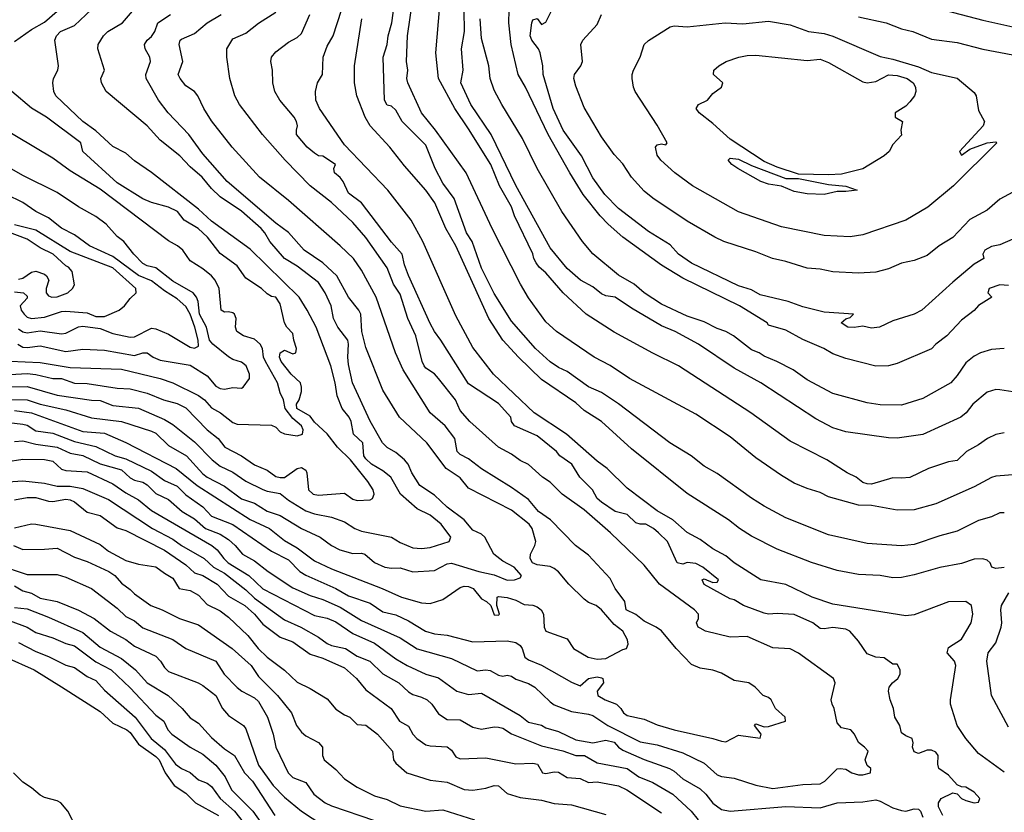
# Model space of a CAD drawing. Header units: metres. Extents: x -46681 to -43747, y -240911 to -237677.
# Tile 564 of 656: x -46072 to -45957, y -239285 to -239192. Entities that reach past the tile are written whole.
import ezdxf

# ---------------------------------------------------------------- set-up
doc = ezdxf.new("R2010")
doc.units = ezdxf.units.M
doc.layers.add('CONTOUR_INDEX', color=1, linetype='Continuous')
doc.layers.add('CONTOUR_INTER', color=3, linetype='Continuous')

msp = doc.modelspace()

# ---------------------------------------------------------------- linework, layer by layer
at = {"layer": 'CONTOUR_INDEX'}
for points, elevation in [([(-45955.6, -239245.21), (-45958.1, -239245.41), (-45958.6, -239245.56), (-45960.6, -239246.65), (-45965.1, -239248.64), (-45967.6, -239249.35), (-45969.6, -239249.38), (-45972.6, -239248.84), (-45974.1, -239248.81), (-45977.6, -239247.83), (-45978.6, -239247.33), (-45980.1, -239246.86), (-45981.6, -239246.21), (-45983.1, -239245.34), (-45986.1, -239243.26), (-45989.1, -239240.84), (-45993.1, -239238.17), (-46000.82, -239234.02), (-46003.1, -239232.49), (-46004.95, -239231.52), (-46009.34, -239228.52), (-46010.6, -239227.39), (-46012.6, -239224.59), (-46013.54, -239223.02), (-46016.86, -239216.52), (-46019.89, -239210.02), (-46023.48, -239205.02), (-46025.08, -239203.02), (-46026.68, -239199.52), (-46026.79, -239199.02), (-46026.71, -239198.02), (-46026.86, -239197.02), (-46026.73, -239194.02), (-46026.16, -239190.02)], 115), ([(-45956.1, -239217.77), (-45957.6, -239218.41), (-45958.6, -239218.6), (-45959.37, -239219.02), (-45959.61, -239219.52), (-45959.5, -239220.02), (-45960.6, -239220.68), (-45963.1, -239222.76), (-45966.71, -239226.02), (-45967.6, -239226.52), (-45970.1, -239227.28), (-45971.66, -239228.02), (-45972.6, -239228.14), (-45973.6, -239227.91), (-45974.6, -239228.06), (-45975.34, -239228.02), (-45976.15, -239227.52), (-45975.6, -239227.04), (-45975.1, -239226.89), (-45974.69, -239226.52), (-45978.1, -239226.28), (-45980.6, -239225.65), (-45982.33, -239225.02), (-45985.6, -239224.25), (-45986.6, -239223.68), (-45988.1, -239223.19), (-45993.6, -239220.54), (-45995.13, -239219.52), (-45996.1, -239218.42), (-45998.6, -239216.84), (-46002.1, -239214.17), (-46003.69, -239212.52), (-46005.1, -239210.58), (-46006.41, -239208.02), (-46008.55, -239205.02), (-46009.73, -239202.52), (-46010.92, -239198.52), (-46010.93, -239197.52), (-46011.24, -239196.02), (-46011.43, -239195.52), (-46012.23, -239194.52), (-46012.43, -239194.02), (-46012.23, -239192.52), (-46012.1, -239192.17), (-46011.6, -239191.99), (-46011.1, -239192.68), (-46010.6, -239192.44), (-46009.37, -239190.02)], 120), ([(-45966.6, -239190.38), (-45959.6, -239192.21), (-45956.1, -239192.98), (-45955.1, -239193.08), (-45950.1, -239192.9), (-45946.1, -239191.96)], 120), ([(-46072.6, -239194.7), (-46070.6, -239193.27), (-46069.1, -239192.41), (-46067.6, -239191.16)], 105), ([(-46072.6, -239241.37), (-46071.6, -239241.27), (-46070.1, -239241.68), (-46067.6, -239242.01), (-46066.1, -239242.74), (-46064.6, -239242.99), (-46062.6, -239243.98), (-46060.1, -239244.69), (-46059.1, -239245.62), (-46058.6, -239245.88), (-46057.6, -239246.13), (-46057.1, -239246.43), (-46056.1, -239247.43), (-46054.6, -239248.12), (-46053.04, -239249.52), (-46051.6, -239250.38), (-46050.29, -239251.52), (-46048.6, -239252.19), (-46047.6, -239252.82), (-46046.82, -239253.52), (-46046, -239254.52), (-46044.6, -239255.29), (-46043, -239256.52), (-46040.1, -239258.45), (-46038.1, -239259.34), (-46036.6, -239259.79), (-46034.6, -239260.7), (-46032.1, -239262.27), (-46027.6, -239264.29), (-46025.6, -239265.58), (-46021.6, -239266.68), (-46018.6, -239268.14), (-46017.6, -239268.03), (-46017.1, -239268.11), (-46016.1, -239268.62), (-46015.6, -239268.74), (-46015.1, -239268.63), (-46014.6, -239268.77), (-46014.1, -239269.11), (-46012.6, -239269.59), (-46011.89, -239270.02), (-46010.1, -239271.76), (-46009.6, -239272.09), (-46007.6, -239272.89), (-46005.6, -239273.18), (-46005.1, -239273.36), (-46003.35, -239274.52), (-45999.6, -239276.41), (-45997.6, -239276.78), (-45994.6, -239277.69), (-45992.1, -239278.91), (-45990.6, -239280.27), (-45990.1, -239280.46), (-45988.6, -239280.66), (-45986.1, -239281.46), (-45984.1, -239281.86), (-45980.6, -239281.4), (-45978.6, -239281.32), (-45978.05, -239281.02), (-45976.6, -239279.58), (-45976.23, -239279.52), (-45975.6, -239279.62), (-45974.89, -239280.02), (-45974.1, -239280.25), (-45973.6, -239280.28), (-45972.72, -239280.02), (-45972.67, -239279.52), (-45973.1, -239279.16), (-45973.35, -239278.52), (-45972.98, -239277.52), (-45973.39, -239277.02), (-45974.1, -239276.51), (-45974.57, -239275.52), (-45975, -239275.02), (-45976.1, -239274.77), (-45976.6, -239274.21), (-45976.93, -239272.52), (-45977.2, -239272.02), (-45977.29, -239271.52), (-45976.85, -239269.52), (-45977.02, -239269.02), (-45981.1, -239266.08), (-45982.1, -239265.58), (-45984.1, -239265.46), (-45987.1, -239264.14), (-45989.1, -239264.19), (-45991.95, -239263.52), (-45992.6, -239263.17), (-45992.8, -239263.02), (-45993, -239262.52), (-45992.77, -239262.02), (-45992.76, -239261.52), (-45993.25, -239261.02), (-45997.31, -239258.02), (-45999.1, -239255.78), (-46003.05, -239252.02), (-46006.1, -239249.36), (-46008.7, -239247.52), (-46010.1, -239246.12), (-46010.96, -239245.52), (-46012.6, -239244.05), (-46013.6, -239243.58), (-46014.6, -239242.83), (-46016.11, -239242.02), (-46019.45, -239239.02), (-46020.6, -239237.75), (-46021.12, -239236.52), (-46023.1, -239234), (-46023.6, -239233.46), (-46024.6, -239232.82), (-46024.78, -239232.52), (-46025.01, -239232.02), (-46025.74, -239229.02), (-46026.68, -239227.02), (-46027.6, -239224.17), (-46028.35, -239223.02), (-46029.1, -239221.11), (-46031.6, -239217.56), (-46033.1, -239215.79), (-46035.6, -239213.47), (-46038.1, -239211.51), (-46041, -239208.52), (-46043.64, -239205.52), (-46046.35, -239202.02), (-46046.87, -239201.02), (-46047.48, -239199.02), (-46047.83, -239196.52), (-46047.82, -239195.52), (-46047.1, -239194.38), (-46045.6, -239193.72), (-46044.1, -239192.53), (-46042.1, -239191.26)], 110), ([(-46073.1, -239233.53), (-46071.1, -239233.43), (-46070.1, -239233.54), (-46068.1, -239234.03), (-46067.1, -239234.02), (-46065.6, -239234.54), (-46064.1, -239234.61), (-46060.6, -239235.15), (-46059.1, -239235.21), (-46057.1, -239235.74), (-46055.2, -239236.52), (-46053.6, -239236.93), (-46052.6, -239237.44), (-46050.1, -239240.01), (-46048.81, -239241.02), (-46048.03, -239242.02), (-46046.1, -239243.05), (-46044.6, -239244.07), (-46043.1, -239244.72), (-46042.1, -239245.45), (-46041.6, -239245.58), (-46041.1, -239245.55), (-46039.6, -239244.52), (-46039.1, -239244.39), (-46038.6, -239244.73), (-46038.48, -239245.02), (-46038.3, -239247.02), (-46037.73, -239247.52), (-46037.1, -239247.61), (-46034.1, -239247.41), (-46033.1, -239248.08), (-46032.6, -239248.25), (-46031.1, -239248.16), (-46030.81, -239248.02), (-46030.63, -239247.52), (-46030.73, -239247.02), (-46031.34, -239246.02), (-46033.39, -239243.52), (-46034.88, -239242.02), (-46036.1, -239240.47), (-46037.6, -239239.1), (-46038.1, -239238.41), (-46039.65, -239237.52), (-46039.67, -239237.02), (-46039.39, -239236.52), (-46039.11, -239235.52), (-46039.08, -239235.02), (-46039.23, -239234.52), (-46040.31, -239233.52), (-46041.46, -239232.02), (-46041.65, -239231.52), (-46041.59, -239231.02), (-46041.1, -239230.69), (-46040.1, -239231.13), (-46039.77, -239231.02), (-46039.68, -239230.52), (-46040, -239229.52), (-46040.1, -239228.76), (-46040.8, -239228.02), (-46041.09, -239227.52), (-46041.6, -239225.28), (-46042.1, -239224.54), (-46042.6, -239224.44), (-46043.1, -239224.12), (-46043.77, -239223.52), (-46045.6, -239222.29), (-46046.6, -239220.88), (-46048.6, -239219.42), (-46050.07, -239217.52), (-46051.15, -239216.52), (-46052.8, -239215.52), (-46053.58, -239214.52), (-46054.6, -239214.03), (-46056.6, -239213.46), (-46057.6, -239213.04), (-46060.6, -239211.17), (-46064.61, -239207.52), (-46064.83, -239206.52), (-46068.84, -239203.52), (-46070.6, -239202.48), (-46072.9, -239200.52)], 105), ([(-46072.1, -239222.42), (-46071.6, -239222.32), (-46070.6, -239221.59), (-46070.1, -239221.49), (-46069.1, -239221.83), (-46068.84, -239222.02), (-46068.58, -239222.52), (-46068.91, -239223.52), (-46068.91, -239224.02), (-46068.6, -239224.38), (-46068.22, -239224.52), (-46067.6, -239224.5), (-46066.38, -239224.02), (-46065.83, -239223.52), (-46065.6, -239223.08), (-46065.86, -239221.52), (-46066.27, -239221.02), (-46066.6, -239220.86), (-46068.08, -239219.52), (-46069.6, -239218.75), (-46071.1, -239217.74), (-46076.6, -239215.69)], 100), ([(-46072.71, -239253.52), (-46071.6, -239253.97), (-46069.1, -239253.95), (-46067.6, -239253.82), (-46065.6, -239254.86), (-46064.1, -239255.38), (-46061.56, -239256.52), (-46060.88, -239257.02), (-46060.1, -239257.88), (-46059.1, -239258.62), (-46058.6, -239259.16), (-46056.68, -239260.52), (-46055.36, -239261.02), (-46053.35, -239262.02), (-46051.1, -239262.75), (-46047.2, -239265.52), (-46044.98, -239267.52), (-46044.1, -239268.79), (-46041.88, -239271.02), (-46040.27, -239273.02), (-46039.69, -239274.52), (-46039.1, -239275.3), (-46038.6, -239275.72), (-46037.1, -239276.51), (-46036.64, -239277.02), (-46036.64, -239278.02), (-46036.44, -239278.52), (-46035.1, -239279.65), (-46034.1, -239280.73), (-46032.6, -239281.71), (-46030.6, -239282.7), (-46029.1, -239283.14), (-46027.6, -239283.89), (-46024.6, -239284.51), (-46022.6, -239284.37), (-46018.93, -239285.52)], 115), ([(-46072.1, -239264.81), (-46070.1, -239265.89), (-46068.6, -239266.46), (-46066.6, -239267.45), (-46065.6, -239267.75), (-46064.1, -239268.79), (-46063.1, -239269.25), (-46062.1, -239270.37), (-46058.5, -239273.52), (-46056.65, -239276.02), (-46055.1, -239277.32), (-46053.8, -239279.02), (-46053.1, -239279.51), (-46052.1, -239279.98), (-46051.1, -239280.85), (-46050.1, -239281.23), (-46049.6, -239281.62), (-46048.57, -239283.02), (-46046.91, -239284.52), (-46045.33, -239286.52)], 120)]:
    msp.add_lwpolyline(points, dxfattribs=dict(at, elevation=elevation))
at = {"layer": 'CONTOUR_INTER'}
for points, elevation in [([(-46075.1, -239236.41), (-46071.1, -239236.5), (-46069.6, -239237.01), (-46066.6, -239237.67), (-46063.6, -239238.59), (-46060.1, -239239.03), (-46056.6, -239240.17), (-46056.1, -239240.39), (-46054.6, -239241.85), (-46052.5, -239243.02), (-46050.6, -239245.13), (-46050.1, -239245.52), (-46048.1, -239246.57), (-46046.1, -239248.05), (-46044.6, -239248.55), (-46043.1, -239249.48), (-46041.6, -239250.01), (-46039.1, -239251.52), (-46036.91, -239252.52), (-46035.6, -239253.49), (-46034.61, -239254.02), (-46033.1, -239254.44), (-46032.1, -239254.38), (-46031.72, -239254.52), (-46030.6, -239255.49), (-46029.36, -239256.02), (-46028.6, -239256.15), (-46027.6, -239256.12), (-46026.1, -239256.56), (-46023.6, -239256.43), (-46022.1, -239255.63), (-46021.6, -239255.56), (-46018.41, -239256.52), (-46016.6, -239256.92), (-46015.1, -239257.56), (-46014.25, -239257.52), (-46013.6, -239257.26), (-46013.44, -239257.02), (-46014.3, -239256.02), (-46015.6, -239255.33), (-46016.64, -239254.52), (-46017.7, -239252.52), (-46018.1, -239252.18), (-46019.1, -239251.73), (-46020.1, -239250.49), (-46022.1, -239249.02), (-46023.6, -239247.64), (-46025.29, -239246.52), (-46026.22, -239245.02), (-46026.65, -239244.02), (-46027.08, -239243.52), (-46028.1, -239242.65), (-46029.1, -239242.08), (-46029.65, -239241.52), (-46031.1, -239239), (-46033.15, -239234.52), (-46033.6, -239232.38), (-46033.69, -239231.52), (-46033.6, -239230.02), (-46033.71, -239229.52), (-46034.86, -239228.02), (-46035.38, -239227.02), (-46035.65, -239225.52), (-46036.32, -239224.02), (-46037.1, -239222.81), (-46039.6, -239220.9), (-46041.1, -239220.02), (-46042.79, -239218.02), (-46043.37, -239217.02), (-46043.8, -239216.52), (-46046.1, -239214.49), (-46048.6, -239212.83), (-46049.6, -239211.85), (-46050.69, -239210.52), (-46052.1, -239209.31), (-46053.28, -239208.02), (-46055.6, -239206.18), (-46057.09, -239204.52), (-46061.9, -239200.52), (-46062.43, -239199.52), (-46062.52, -239199.02), (-46062.07, -239198.02), (-46062.86, -239195.52), (-46062.81, -239195.02), (-46062.2, -239194.02), (-46061.69, -239193.52), (-46060, -239192.52), (-46058.6, -239190.88)], 107), ([(-46075.1, -239235.02), (-46071.1, -239234.95), (-46067.6, -239235.97), (-46063.6, -239236.54), (-46062.6, -239236.58), (-46061.1, -239237.15), (-46058.1, -239237.48), (-46055.1, -239238.79), (-46054.1, -239239.38), (-46051.6, -239241.41), (-46049.53, -239243.52), (-46048.6, -239244.25), (-46047.1, -239244.94), (-46045.6, -239245.99), (-46043.6, -239246.95), (-46043.1, -239247.16), (-46041.6, -239247.42), (-46040.6, -239248.2), (-46038.6, -239249.47), (-46037.6, -239249.8), (-46035.6, -239250.18), (-46034.1, -239250.73), (-46032.88, -239251.52), (-46032.1, -239251.83), (-46028.6, -239252.53), (-46027.6, -239253.17), (-46026.1, -239253.76), (-46025.1, -239253.86), (-46024.1, -239253.74), (-46021.86, -239253.02), (-46021.69, -239252.52), (-46022.8, -239251.02), (-46024.1, -239249.98), (-46025.6, -239249.22), (-46027.54, -239247.52), (-46028.67, -239245.52), (-46029.6, -239244.8), (-46030.94, -239244.02), (-46031.6, -239243.38), (-46031.81, -239243.02), (-46031.96, -239241.52), (-46033.05, -239240.52), (-46033.31, -239239.02), (-46033.55, -239238.52), (-46034.34, -239237.52), (-46034.94, -239236.02), (-46035.16, -239234.52), (-46035.68, -239232.52), (-46037.4, -239228.02), (-46038.43, -239226.02), (-46039.38, -239224.52), (-46045.1, -239218.93), (-46049.6, -239215.64), (-46051.1, -239214.25), (-46056.6, -239209.96), (-46058.6, -239208.61), (-46059.6, -239207.71), (-46061.1, -239206.92), (-46063.1, -239205.09), (-46064.6, -239204), (-46067.75, -239201.02), (-46068.01, -239200.52), (-46068.1, -239199.52), (-46068.04, -239199.02), (-46067.53, -239198.02), (-46067.46, -239197.52), (-46067.88, -239194.52), (-46067.69, -239194.02), (-46067.22, -239193.52), (-46065.6, -239192.81), (-46063.6, -239190.93)], 106), ([(-46074.6, -239239.01), (-46071.6, -239239.33), (-46071.1, -239239.47), (-46070.1, -239240.11), (-46068.1, -239240.41), (-46065.6, -239241.36), (-46063.1, -239241.96), (-46060.83, -239243.02), (-46059.6, -239243.39), (-46056.6, -239244.82), (-46055.1, -239245.9), (-46053.6, -239246.57), (-46052.6, -239247.6), (-46050.6, -239248.99), (-46049.6, -239250.07), (-46047.1, -239251.04), (-46042.6, -239254.16), (-46040.6, -239255.17), (-46039.28, -239256.52), (-46038.6, -239256.97), (-46035.1, -239258.54), (-46033.6, -239259.38), (-46031.1, -239260.22), (-46029.6, -239261.23), (-46028.1, -239261.6), (-46026.6, -239262.3), (-46024.63, -239263.52), (-46023.6, -239263.81), (-46022.1, -239263.97), (-46019.1, -239264.75), (-46015.1, -239264.64), (-46014.1, -239264.83), (-46013.6, -239265.17), (-46013.36, -239265.52), (-46013.05, -239266.52), (-46012.6, -239266.86), (-46011.1, -239267.47), (-46007.6, -239269.47), (-46006.6, -239269.87), (-46005.6, -239269.02), (-46004.6, -239268.82), (-46004.1, -239268.93), (-46003.95, -239269.02), (-46003.86, -239269.52), (-46004.59, -239270.52), (-46004.51, -239271.02), (-46003.65, -239271.52), (-46002.36, -239272.02), (-46001.84, -239272.52), (-46001.53, -239273.02), (-46001.1, -239273.36), (-45999.1, -239273.76), (-45997.6, -239274.45), (-45995.6, -239275.03), (-45991.1, -239276.01), (-45990.1, -239276.33), (-45989.6, -239276.41), (-45988.1, -239275.62), (-45985.6, -239275.99), (-45985.48, -239275.52), (-45986.23, -239274.52), (-45986.1, -239274.31), (-45985.1, -239274.65), (-45984.6, -239274.62), (-45982.61, -239274.02), (-45982.68, -239273.52), (-45983.79, -239272.52), (-45984.3, -239271.52), (-45984.6, -239271.23), (-45985.22, -239271.02), (-45986.16, -239270.02), (-45986.92, -239269.52), (-45988.6, -239269.25), (-45990.1, -239268.39), (-45991.1, -239268.06), (-45992.6, -239267.81), (-45993.6, -239267.41), (-45995.39, -239265.52), (-45997.1, -239263.47), (-45997.7, -239263.02), (-45999.1, -239262.35), (-46000.1, -239261.54), (-46001.22, -239261.02), (-46001.36, -239260.02), (-46002.49, -239258.52), (-46003.1, -239257.35), (-46005.6, -239254.62), (-46007.13, -239253.52), (-46010.06, -239250.52), (-46011.43, -239249.52), (-46012.6, -239248.12), (-46014.6, -239246.72), (-46018.1, -239244.54), (-46019.6, -239243.39), (-46020.6, -239242.88), (-46020.93, -239242.52), (-46021.21, -239241.02), (-46022.33, -239239.52), (-46024.08, -239238.02), (-46027.25, -239233.02), (-46028.13, -239231.02), (-46030.38, -239224.52), (-46032.1, -239221.37), (-46033.05, -239220.02), (-46034.6, -239218.54), (-46040.6, -239213.24), (-46044, -239210.52), (-46047.2, -239207.02), (-46049.6, -239203.94), (-46050.51, -239202.52), (-46051.2, -239201.02), (-46051.6, -239200.53), (-46052.6, -239199.84), (-46053.25, -239199.02), (-46053.49, -239198.52), (-46052.94, -239197.02), (-46053.38, -239195.02), (-46053.25, -239194.52), (-46053.1, -239194.4), (-46051.6, -239193.73), (-46050.09, -239192.52), (-46048.46, -239191.52)], 109), ([(-46072.6, -239237.76), (-46070.6, -239238.01), (-46064.6, -239240.19), (-46062.1, -239240.38), (-46059.6, -239241.49), (-46053.74, -239244.52), (-46051.27, -239246.52), (-46045.1, -239250.45), (-46042.85, -239251.52), (-46041.1, -239252.92), (-46039.6, -239253.77), (-46037.6, -239255.28), (-46035.6, -239256.21), (-46029.68, -239258.52), (-46027.43, -239259.52), (-46025.1, -239260.19), (-46024.1, -239260.29), (-46022.6, -239259.8), (-46020.6, -239258.42), (-46020.1, -239258.26), (-46019.6, -239258.27), (-46019.06, -239258.52), (-46018.1, -239259.71), (-46017.51, -239260.02), (-46016.99, -239260.52), (-46016.6, -239261.59), (-46016.1, -239261.63), (-46016, -239261.52), (-46016.32, -239260.52), (-46016.26, -239259.52), (-46016.1, -239259.45), (-46015.1, -239259.58), (-46014.1, -239259.88), (-46013.1, -239260.37), (-46012.1, -239260.46), (-46011.6, -239260.67), (-46011.13, -239261.02), (-46010.86, -239261.52), (-46010.78, -239263.02), (-46010.6, -239263.52), (-46008.1, -239264.41), (-46007.38, -239265.52), (-46005.65, -239266.52), (-46004.6, -239266.78), (-46003.6, -239266.7), (-46001.6, -239265.64), (-46001.16, -239265.52), (-46000.97, -239265.02), (-46001.06, -239264.52), (-46001.61, -239263.52), (-46002.6, -239262.74), (-46004.11, -239261.02), (-46004.72, -239260.52), (-46005.6, -239260.15), (-46006.1, -239259.75), (-46007.89, -239258.02), (-46009.1, -239256.58), (-46009.6, -239256.2), (-46010.1, -239255.95), (-46011.6, -239255.75), (-46012.15, -239255.52), (-46012.43, -239255.02), (-46012.38, -239254.52), (-46011.86, -239253.52), (-46011.75, -239253.02), (-46012.17, -239251.52), (-46012.54, -239251.02), (-46014.6, -239249.38), (-46019.6, -239246.81), (-46020.6, -239245.61), (-46022.23, -239244.52), (-46024.48, -239241.52), (-46027.65, -239238.52), (-46029.6, -239235.38), (-46031.6, -239230.38), (-46032.06, -239228.52), (-46032.18, -239226.52), (-46032.4, -239226.02), (-46033.63, -239224.52), (-46034.98, -239222.02), (-46036.61, -239220.52), (-46038.8, -239219.02), (-46040.6, -239216.99), (-46042.1, -239215.89), (-46047.78, -239211.02), (-46050.6, -239207.78), (-46052.25, -239205.52), (-46054.66, -239203.02), (-46055.77, -239201.52), (-46057.22, -239199.02), (-46057.25, -239198.52), (-46056.72, -239197.02), (-46056.81, -239196.52), (-46057.35, -239195.52), (-46057.41, -239195.02), (-46057.11, -239194.52), (-46056.6, -239194.09), (-46056.22, -239193.52), (-46055.87, -239192.52), (-46054.37, -239191.52)], 108), ([(-45964.26, -239285.02), (-45964.77, -239284.02), (-45964.77, -239283.52), (-45964.47, -239283.02), (-45963.1, -239282.35), (-45962.6, -239282.5), (-45962.1, -239283.02), (-45961.6, -239283.27), (-45960.6, -239283.54), (-45960.1, -239283.46), (-45959.95, -239283.02), (-45960.6, -239282.28), (-45961.6, -239281.7), (-45962.1, -239281.66), (-45962.6, -239281.45), (-45963.6, -239280.3), (-45964.75, -239279.52), (-45964.86, -239279.02), (-45964.81, -239278.02), (-45965.1, -239277.64), (-45965.6, -239277.38), (-45966.1, -239277.37), (-45967.1, -239277.78), (-45967.6, -239277.59), (-45967.81, -239277.02), (-45967.73, -239276.52), (-45967.85, -239276.02), (-45968.6, -239275.73), (-45969.1, -239275.38), (-45969.3, -239274.52), (-45969.87, -239273.52), (-45970.03, -239272.52), (-45970.41, -239271.52), (-45970.61, -239270.52), (-45970.54, -239270.02), (-45970.14, -239269.52), (-45969.5, -239269.02), (-45969.23, -239268.52), (-45969.25, -239268.02), (-45969.6, -239267.37), (-45970.1, -239267.36), (-45971.1, -239266.61), (-45972.1, -239266.54), (-45973.1, -239266.16), (-45974.1, -239264.67), (-45975.13, -239263.52), (-45975.6, -239263.28), (-45977.1, -239263.07), (-45978.1, -239263.24), (-45978.6, -239263.2), (-45979.43, -239262.52), (-45981.6, -239261.54), (-45983.6, -239261.43), (-45984.6, -239261.51), (-45985.1, -239261.4), (-45987.51, -239260.52), (-45988.6, -239259.84), (-45989.1, -239259.72), (-45992.1, -239258.06), (-45992.35, -239257.52), (-45992.1, -239257.41), (-45991.1, -239257.81), (-45990.6, -239257.78), (-45990.43, -239257.52), (-45992.28, -239256.02), (-45993.1, -239255.61), (-45994.1, -239255.47), (-45994.6, -239255.7), (-45995.27, -239255.52), (-45996.41, -239253.02), (-45997.44, -239252.02), (-45998.03, -239251.52), (-45998.93, -239251.02), (-45999.6, -239251.01), (-46000.1, -239250.84), (-46001.1, -239249.87), (-46002.52, -239249.52), (-46004.1, -239248.46), (-46004.6, -239248.02), (-46005.13, -239247.02), (-46006.62, -239245.52), (-46007.54, -239244.02), (-46008.97, -239243.02), (-46009.34, -239242.52), (-46011.6, -239240.69), (-46014.26, -239239.52), (-46014.61, -239239.02), (-46014.66, -239238.52), (-46016.1, -239236.95), (-46019.6, -239234.64), (-46022.85, -239229.52), (-46023.6, -239228.54), (-46024.1, -239227.59), (-46026.6, -239221.99), (-46027.1, -239220.73), (-46027.37, -239219.52), (-46028.6, -239218.1), (-46032.1, -239213.53), (-46033.6, -239212.4), (-46034.25, -239211.02), (-46034.6, -239210.54), (-46035.23, -239210.02), (-46035.32, -239209.52), (-46035.15, -239209.02), (-46036.6, -239208.08), (-46037.1, -239208.02), (-46037.6, -239207.71), (-46038.42, -239207.02), (-46039.67, -239205.52), (-46039.69, -239205.02), (-46039.56, -239204.52), (-46039.68, -239204.02), (-46039.95, -239203.52), (-46041.62, -239201.52), (-46042.22, -239200.52), (-46042.44, -239199.52), (-46042.48, -239198.02), (-46042.67, -239197.02), (-46042.58, -239196.52), (-46042.1, -239195.89), (-46040.6, -239194.76), (-46039.6, -239194.21), (-46039.1, -239193.73), (-46038.11, -239191.52)], 111), ([(-45957.1, -239279.94), (-45960.1, -239277.77), (-45961.6, -239276.02), (-45962.6, -239274.51), (-45963.36, -239272.02), (-45963.38, -239271.52), (-45962.76, -239267.52), (-45962.89, -239267.02), (-45963.76, -239266.02), (-45963.6, -239265.42), (-45962.1, -239264.45), (-45960.98, -239262.52), (-45960.76, -239261.52), (-45960.92, -239260.52), (-45961.6, -239260.02), (-45963.6, -239260.09), (-45967.6, -239261.59), (-45968.6, -239261.71), (-45977.1, -239260.34), (-45979.51, -239259.52), (-45982.6, -239258.05), (-45985.49, -239257.52), (-45988.61, -239255.52), (-45989.6, -239254.7), (-45991.1, -239253.91), (-45992.6, -239252.79), (-45994.1, -239251.99), (-45995.78, -239250.52), (-45997.6, -239249.47), (-46001.1, -239246.8), (-46003.43, -239244.52), (-46004.6, -239243.67), (-46008.19, -239240.52), (-46011.95, -239238.02), (-46016.68, -239233.52), (-46019.1, -239230.38), (-46021.1, -239226.68), (-46024.94, -239218.02), (-46026.31, -239215.52), (-46029.02, -239212.02), (-46034.1, -239206.76), (-46037.01, -239202.52), (-46037.42, -239201.52), (-46037.48, -239200.52), (-46037.23, -239199.52), (-46036.65, -239198.52), (-46036.59, -239196.52), (-46036.1, -239195.22), (-46035.39, -239194.02), (-46034.43, -239191.02)], 112), ([(-45957.1, -239249.68), (-45957.6, -239249.69), (-45958.6, -239250.15), (-45960.1, -239250.6), (-45962.6, -239251.84), (-45964.6, -239252.37), (-45967.6, -239253.37), (-45969.1, -239253.56), (-45973.1, -239253.27), (-45977.6, -239252.27), (-45982.6, -239250.26), (-45985.1, -239248.92), (-45986.6, -239247.96), (-45990.6, -239245.09), (-45992.1, -239244.23), (-45993.64, -239243.02), (-45996.14, -239241.52), (-46002.1, -239236.97), (-46004.1, -239235.66), (-46005.6, -239234.97), (-46008.1, -239233.21), (-46009.1, -239232.74), (-46010.1, -239232.08), (-46011.79, -239230.52), (-46014.6, -239227.34), (-46016.6, -239224.1), (-46018.1, -239221.14), (-46019.2, -239218.02), (-46019.83, -239217.02), (-46021.3, -239213.02), (-46022.6, -239211.23), (-46023.51, -239209.52), (-46024.6, -239206.77), (-46027.34, -239204.02), (-46028.1, -239202.71), (-46028.6, -239202.23), (-46029.1, -239202.11), (-46029.43, -239201.52), (-46029.56, -239196.52), (-46029.1, -239195.02), (-46028.97, -239194.02), (-46028.55, -239192.52), (-46028.28, -239190.52)], 114), ([(-45957.1, -239240.37), (-45958.1, -239240.55), (-45959.05, -239241.02), (-45960.1, -239241.77), (-45961.49, -239242.52), (-45962.6, -239243.57), (-45963.6, -239243.74), (-45965.94, -239244.52), (-45968.1, -239245.55), (-45969.1, -239245.66), (-45970.1, -239245.61), (-45972.6, -239246.33), (-45973.1, -239246.32), (-45973.6, -239246.16), (-45974.39, -239245.52), (-45975.45, -239245.02), (-45977.79, -239243.52), (-45982.1, -239241.33), (-45986.68, -239238.02), (-45995.1, -239232.54), (-45998.1, -239231.06), (-46002.6, -239228.62), (-46005.89, -239226.52), (-46008.57, -239224.02), (-46010.6, -239221.68), (-46011.38, -239221.02), (-46011.73, -239220.52), (-46011.99, -239220.02), (-46012.1, -239219.45), (-46014.25, -239215.02), (-46014.6, -239213.98), (-46015.98, -239211.52), (-46017.02, -239209.02), (-46019.6, -239204.87), (-46021.21, -239202.52), (-46023.1, -239199.02), (-46023.43, -239196.02), (-46022.95, -239190.52)], 116), ([(-45956.1, -239235.58), (-45957.6, -239235.32), (-45958.1, -239235.3), (-45959.1, -239235.59), (-45960.77, -239237.02), (-45961.54, -239238.02), (-45962.15, -239238.52), (-45966.6, -239240.56), (-45969.6, -239240.98), (-45970.6, -239240.95), (-45975.6, -239240.23), (-45977.1, -239239.78), (-45979.1, -239238.73), (-45985.51, -239234.52), (-45988.6, -239232.8), (-45992.78, -239230.02), (-45995.51, -239228.52), (-45997.1, -239227.88), (-46000.6, -239225.81), (-46002.49, -239224.52), (-46003.6, -239224.35), (-46004.1, -239224.13), (-46005.1, -239223.31), (-46006.56, -239222.52), (-46008.1, -239221.16), (-46010.1, -239218.77), (-46014.1, -239211.5), (-46016.98, -239205.52), (-46019.33, -239202.02), (-46020.52, -239199.52), (-46020.24, -239198.02), (-46020.44, -239195.52), (-46020.09, -239193.52), (-46020.12, -239191.02)], 117), ([(-45956.6, -239223.14), (-45957.6, -239223.07), (-45958.85, -239223.52), (-45959, -239224.02), (-45958.57, -239224.52), (-45960.1, -239225.51), (-45960.6, -239226.09), (-45962.1, -239227.2), (-45963.82, -239229.02), (-45965.1, -239230), (-45965.6, -239230.57), (-45969.6, -239232.28), (-45970.6, -239232.54), (-45972.1, -239232.56), (-45975.6, -239231.67), (-45977.1, -239231.14), (-45978.14, -239230.52), (-45980.6, -239229.46), (-45982.6, -239228.36), (-45984.6, -239227.79), (-45984.77, -239227.52), (-45987.98, -239225.52), (-45994.6, -239222.32), (-45997.1, -239220.79), (-46001.6, -239217.5), (-46003.3, -239216.02), (-46004.25, -239215.02), (-46006.22, -239212.52), (-46007.8, -239210.02), (-46010.33, -239205.52), (-46012.95, -239200.02), (-46013.83, -239198.52), (-46014.62, -239195.02), (-46014.9, -239192.52), (-46014.85, -239191.02)], 119), ([(-45955.6, -239212), (-45957.6, -239213.07), (-45959.1, -239214.35), (-45961.1, -239215.47), (-45963.1, -239217.57), (-45964.71, -239218.52), (-45966.1, -239219.65), (-45967.6, -239220.23), (-45969.1, -239220.54), (-45970.6, -239221.2), (-45972.1, -239221.61), (-45974.1, -239221.71), (-45977.1, -239221.58), (-45978.6, -239221.27), (-45980.1, -239221.12), (-45982.6, -239220.35), (-45984.13, -239220.02), (-45986.1, -239219.23), (-45989.81, -239218.02), (-45990.88, -239217.52), (-45994.1, -239215.66), (-45998.1, -239212.98), (-45999.1, -239212.15), (-46000.6, -239210.52), (-46001.6, -239208.95), (-46002.6, -239207.86), (-46004.1, -239205.82), (-46006.1, -239202.4), (-46007.1, -239199.9), (-46007.31, -239199.02), (-46007.25, -239198.52), (-46006.49, -239197.52), (-46006.32, -239197.02), (-46006.52, -239195.02), (-46006.26, -239194.52), (-46004.6, -239192.69), (-46004.08, -239191.52)], 121), ([(-45974.1, -239191.79), (-45970.89, -239192.52), (-45969.1, -239193.22), (-45967.76, -239193.52), (-45965.6, -239194.42), (-45962.6, -239194.81), (-45959.6, -239195.58), (-45956.1, -239196.24), (-45952.1, -239196.53), (-45949.6, -239196.31), (-45949.1, -239196.16), (-45946.1, -239194.84), (-45942.6, -239193.09), (-45940.6, -239192.42), (-45936.6, -239191.63)], 121), ([(-45957.1, -239256.07), (-45958.1, -239256.18), (-45958.57, -239256.02), (-45958.73, -239255.52), (-45959.1, -239255.2), (-45959.6, -239255.07), (-45960.6, -239255.11), (-45962.1, -239255.59), (-45964.6, -239256.07), (-45967.6, -239256.94), (-45969.1, -239257.25), (-45970.1, -239257.29), (-45971.6, -239257.01), (-45974.1, -239256.9), (-45976.6, -239256.41), (-45979.6, -239255.49), (-45983.6, -239253.92), (-45986.6, -239252.42), (-45988, -239251.52), (-45989.27, -239250.52), (-45994.1, -239247.44), (-46000.6, -239242.23), (-46004.1, -239239.02), (-46006.1, -239237.73), (-46007.1, -239236.87), (-46011.1, -239234.12), (-46013.79, -239231.52), (-46015.59, -239229.52), (-46017.26, -239227.02), (-46020.1, -239220.65), (-46021.1, -239218.52), (-46022.24, -239216.52), (-46023.53, -239213.52), (-46024.6, -239212.02), (-46027.1, -239209.2), (-46028.79, -239207.02), (-46031.09, -239204.52), (-46031.66, -239203.52), (-46032.65, -239201.02), (-46032.92, -239199.52), (-46032.92, -239197.52), (-46032.04, -239192.02)], 113), ([(-45957.1, -239230.52), (-45958.6, -239230.62), (-45959.86, -239231.02), (-45960.6, -239231.4), (-45961.6, -239232.2), (-45962.6, -239233.67), (-45963.35, -239234.52), (-45966.6, -239236.35), (-45969.1, -239237.14), (-45971.6, -239237.08), (-45973.1, -239236.84), (-45977.1, -239235.77), (-45980.1, -239234.15), (-45981.74, -239233.02), (-45983.64, -239232.02), (-45985.1, -239231.41), (-45985.68, -239231.02), (-45986.6, -239230.68), (-45988.69, -239229.02), (-45989.6, -239228.52), (-45990.6, -239228.18), (-45992.1, -239227.41), (-45994.1, -239226.72), (-45997.1, -239225.35), (-45999.1, -239224.02), (-46000.3, -239223.02), (-46002.1, -239221.96), (-46005.1, -239219.48), (-46006.33, -239218.02), (-46008.73, -239214.52), (-46011.6, -239209.52), (-46013.32, -239206.02), (-46015.73, -239202.02), (-46016.6, -239200.36), (-46017.09, -239199.02), (-46017.26, -239197.52), (-46018.1, -239194.34), (-46018.27, -239192.02)], 118), ([(-45989.65, -239192.52), (-45987.6, -239192.61), (-45984.6, -239192.31), (-45982.1, -239192.74), (-45979.95, -239193.52), (-45978.1, -239193.75), (-45977.1, -239194.05), (-45971.6, -239196.43), (-45970.1, -239196.73), (-45967.1, -239197.63), (-45965.6, -239198.31), (-45962.6, -239198.98), (-45960.6, -239200.65), (-45960.37, -239201.02), (-45960.1, -239202.73), (-45959.41, -239204.02), (-45959.56, -239204.52), (-45962.31, -239207.52), (-45962.1, -239207.95), (-45961.1, -239207.25), (-45959.1, -239206.49), (-45958.1, -239206.4), (-45957.97, -239206.52), (-45963.03, -239211.52), (-45966.01, -239214.02), (-45968.6, -239215.53), (-45973.6, -239217.26), (-45975.1, -239217.47), (-45978.1, -239217.32), (-45983.1, -239216.33), (-45988.1, -239214.56), (-45993.49, -239211.52), (-45995.52, -239210.02), (-45997.17, -239208.52), (-45997.6, -239207.93), (-45997.79, -239207.02), (-45997.6, -239206.74), (-45997.1, -239206.62), (-45996.6, -239206.76), (-45996.45, -239206.52), (-45997.6, -239204.43), (-46000.15, -239200.52), (-46000.35, -239200.02), (-46000.5, -239199.02), (-46000.5, -239198.52), (-46000.35, -239198.02), (-45999.6, -239196.5), (-45999.11, -239195.02), (-45998.6, -239194.55), (-45996.1, -239192.97), (-45995.6, -239192.84), (-45994.1, -239192.97), (-45989.65, -239192.52)], 122), ([(-45988.08, -239196.52), (-45987.1, -239196.3), (-45986.1, -239196.26), (-45980.1, -239196.9), (-45978.6, -239196.74), (-45977.6, -239197.14), (-45973.6, -239199.38), (-45973.1, -239199.5), (-45972.1, -239199.35), (-45970.6, -239198.59), (-45969.6, -239198.66), (-45968.42, -239199.02), (-45967.73, -239199.52), (-45967.44, -239200.02), (-45967.42, -239200.52), (-45967.58, -239201.02), (-45968.1, -239201.72), (-45968.6, -239202.23), (-45969.84, -239203.02), (-45969.83, -239203.52), (-45968.97, -239204.02), (-45969.17, -239205.02), (-45969.1, -239205.63), (-45970.1, -239206.71), (-45970.55, -239207.52), (-45971.13, -239208.02), (-45973.6, -239209.53), (-45976.1, -239210.15), (-45977.6, -239210.24), (-45981.1, -239210.17), (-45983.6, -239209.34), (-45985.1, -239208.69), (-45989.1, -239206.09), (-45991.1, -239204.25), (-45992.7, -239203.02), (-45993.04, -239202.52), (-45992.79, -239202.02), (-45991.71, -239201.52), (-45991.1, -239200.74), (-45990.08, -239200.02), (-45989.92, -239199.52), (-45991.02, -239198.52), (-45990.97, -239198.02), (-45990.41, -239197.52), (-45989.53, -239197.02), (-45988.08, -239196.52)], 123), ([(-46073.1, -239231.98), (-46069.6, -239232.14), (-46066.1, -239232.71), (-46060.1, -239232.93), (-46055.6, -239234.02), (-46054.1, -239234.51), (-46051.1, -239235.98), (-46050.42, -239236.52), (-46049.6, -239237.45), (-46048.54, -239238.02), (-46047.1, -239239.13), (-46046.6, -239239.34), (-46042.6, -239239.47), (-46042.1, -239239.69), (-46041.6, -239240.24), (-46041.1, -239240.49), (-46039.6, -239240.7), (-46038.98, -239240.52), (-46038.92, -239240.02), (-46039.08, -239239.52), (-46040.1, -239238.69), (-46041, -239237.52), (-46041.2, -239236.52), (-46041.6, -239235.67), (-46041.88, -239234.52), (-46043.31, -239232.02), (-46043.53, -239231.52), (-46043.66, -239230.52), (-46043.91, -239230.02), (-46044.6, -239229.41), (-46045.86, -239229.02), (-46046.63, -239228.52), (-46046.8, -239228.02), (-46046.71, -239227.02), (-46046.9, -239226.52), (-46047.1, -239226.35), (-46047.6, -239226.23), (-46048.1, -239226.28), (-46048.48, -239226.02), (-46048.71, -239223.52), (-46049.19, -239222.52), (-46049.6, -239222.05), (-46050.6, -239221.22), (-46052.1, -239220.28), (-46052.96, -239219.02), (-46053.56, -239218.52), (-46054.6, -239217.96), (-46062.6, -239211.92), (-46066.1, -239209.76), (-46068.1, -239208.3), (-46074.6, -239204.45)], 104), ([(-46072.2, -239230.02), (-46071.6, -239230.35), (-46071.1, -239230.39), (-46069.6, -239230.2), (-46066.6, -239230.85), (-46064.6, -239230.58), (-46062.1, -239230.72), (-46058.6, -239231.33), (-46057.6, -239231.01), (-46057.1, -239231), (-46056.42, -239231.52), (-46055.6, -239231.87), (-46052.1, -239232.44), (-46050.1, -239233.7), (-46049.1, -239234.9), (-46048.6, -239235.17), (-46048.1, -239235.24), (-46047.1, -239235.06), (-46046.1, -239235.16), (-46045.91, -239235.02), (-46045.15, -239234.02), (-46045.17, -239233.52), (-46045.57, -239232.52), (-46046.1, -239232.09), (-46047.1, -239231.79), (-46047.6, -239231.5), (-46049.43, -239230.02), (-46049.82, -239229.52), (-46050.2, -239228.02), (-46050.99, -239226.52), (-46051.15, -239225.02), (-46051.35, -239224.52), (-46051.75, -239224.02), (-46054.1, -239222.64), (-46056.1, -239221.09), (-46057.1, -239220.87), (-46057.6, -239220.61), (-46058.67, -239219.52), (-46059.84, -239218.02), (-46060.6, -239217.44), (-46061.9, -239216.02), (-46063.1, -239215.1), (-46065.1, -239213.97), (-46067.6, -239212.29), (-46071.6, -239210.32), (-46076.6, -239207.48)], 103), ([(-45989.32, -239208.52), (-45989.1, -239208.29), (-45988.1, -239208.43), (-45986.6, -239209.16), (-45982.6, -239210.66), (-45981.1, -239210.68), (-45977.6, -239211.38), (-45975.6, -239211.55), (-45974.25, -239212.02), (-45975.6, -239212.2), (-45976.6, -239212.19), (-45978.1, -239212.53), (-45980.1, -239212.45), (-45981.6, -239212.17), (-45983.1, -239211.58), (-45984.6, -239211.33), (-45985.52, -239211.02), (-45988.2, -239209.52), (-45988.89, -239209.02), (-45989.32, -239208.52)], 123), ([(-46072.1, -239228.2), (-46071.6, -239228.58), (-46071.1, -239228.69), (-46069.6, -239228.46), (-46067.1, -239228.81), (-46066.6, -239228.73), (-46065.1, -239227.97), (-46064.6, -239227.9), (-46062.6, -239228.17), (-46061.1, -239228.75), (-46059.1, -239229.19), (-46058.6, -239229.14), (-46056.6, -239228.15), (-46056.1, -239228.21), (-46054.6, -239228.85), (-46052.1, -239230.36), (-46051.6, -239230.49), (-46051.1, -239230.23), (-46051.15, -239229.52), (-46051.56, -239228.02), (-46052.09, -239226.52), (-46052.6, -239225.62), (-46053.6, -239224.7), (-46055.1, -239223.8), (-46056.6, -239222.6), (-46058.1, -239222.01), (-46061.1, -239219.77), (-46063.83, -239218.52), (-46065.6, -239217.25), (-46067.1, -239216.45), (-46068.6, -239215.27), (-46070.1, -239214.52), (-46071.6, -239213.49), (-46073.53, -239212.52)], 102), ([(-46072.6, -239223.88), (-46071.52, -239224.02), (-46071.1, -239224.4), (-46071.1, -239224.62), (-46071.94, -239225.52), (-46071.8, -239226.02), (-46071.47, -239226.52), (-46071.1, -239226.85), (-46070.6, -239227.02), (-46069.1, -239226.85), (-46067.1, -239226.18), (-46066.6, -239226.14), (-46064.1, -239226.35), (-46063.1, -239226.76), (-46062.1, -239226.78), (-46060.38, -239226.02), (-46059.75, -239225.52), (-46059.1, -239224.67), (-46058.39, -239224.02), (-46058.42, -239223.52), (-46061.1, -239221.1), (-46066.1, -239219.19), (-46070.1, -239216.71), (-46072.6, -239216.06)], 101), ([(-46073.6, -239243.74), (-46071.6, -239243.42), (-46069.1, -239243.48), (-46068.1, -239243.68), (-46067.1, -239244.59), (-46066.6, -239244.76), (-46064.1, -239244.92), (-46061.1, -239246.3), (-46059.6, -239247.37), (-46058.1, -239248.18), (-46056.6, -239249.41), (-46049.55, -239253.52), (-46048.94, -239254.02), (-46048.18, -239255.02), (-46047.64, -239255.52), (-46045.25, -239257.02), (-46043.6, -239258.55), (-46037.6, -239261.68), (-46036.1, -239262), (-46035.1, -239262.43), (-46033.1, -239263.78), (-46030.6, -239264.9), (-46028.1, -239266.74), (-46026.78, -239267.52), (-46024.61, -239268.52), (-46023.1, -239268.94), (-46020.98, -239270.52), (-46019.6, -239270.9), (-46018.1, -239270.74), (-46013.6, -239273.36), (-46012.6, -239274.13), (-46011.1, -239274.49), (-46010.6, -239274.79), (-46009.1, -239275.21), (-46007.1, -239276.18), (-46005.1, -239276.52), (-46003.6, -239276.23), (-46002.6, -239276.47), (-46002.13, -239277.02), (-46001.6, -239277.37), (-45999.1, -239278.49), (-45996.18, -239279.52), (-45995.6, -239279.84), (-45994.6, -239280.75), (-45992.6, -239281.9), (-45991.93, -239282.52), (-45991.1, -239283.57), (-45990.1, -239284.31), (-45989.1, -239284.52), (-45982.6, -239283.98), (-45978.6, -239284.11), (-45976.6, -239283.55), (-45973.6, -239283.42), (-45972.1, -239283.19), (-45971.6, -239283.33), (-45970.1, -239284.11), (-45969.1, -239284.43), (-45968.6, -239284.52), (-45967.6, -239284.25), (-45967.1, -239284.29), (-45966.87, -239284.52), (-45966.6, -239285.22)], 111), ([(-46075.1, -239246.19), (-46071.6, -239245.94), (-46069.1, -239246.23), (-46067.6, -239246.56), (-46066.1, -239246.57), (-46064.6, -239246.85), (-46061.6, -239248.13), (-46056.5, -239251.52), (-46054.1, -239252.77), (-46053.09, -239253.52), (-46050.46, -239255.02), (-46049.38, -239256.02), (-46048.1, -239256.73), (-46045.6, -239258.69), (-46044.6, -239259.66), (-46041.1, -239262.19), (-46039.17, -239263.02), (-46037.1, -239264.2), (-46036.1, -239264.95), (-46035.6, -239265.19), (-46033.95, -239265.52), (-46032.6, -239266.4), (-46031.13, -239267.02), (-46029.6, -239268.5), (-46027.76, -239269.52), (-46026.6, -239270.59), (-46026.1, -239270.91), (-46025.1, -239271.19), (-46024.44, -239271.52), (-46023.89, -239272.02), (-46023.1, -239273.14), (-46022.1, -239273.82), (-46020.6, -239273.84), (-46019.1, -239274.72), (-46018.1, -239274.95), (-46016.6, -239274.67), (-46016.1, -239274.7), (-46015.6, -239274.84), (-46014.6, -239275.5), (-46011.1, -239276.88), (-46008.6, -239277.47), (-46007.1, -239278.03), (-46006.06, -239278.02), (-46004.6, -239278.88), (-46001.1, -239279.53), (-45999.72, -239280.52), (-45998.1, -239281.16), (-45995.76, -239282.52), (-45993.64, -239284.52), (-45992.82, -239285.52)], 112), ([(-46072.6, -239248.16), (-46071.1, -239247.91), (-46070.1, -239247.89), (-46068.6, -239248.34), (-46068.1, -239248.37), (-46066.6, -239248.08), (-46066.1, -239248.16), (-46065.6, -239248.42), (-46064.1, -239249.61), (-46062.6, -239250), (-46060.6, -239251.44), (-46059.6, -239251.77), (-46055.1, -239254.04), (-46052.6, -239255.77), (-46051.6, -239256.68), (-46050.6, -239257), (-46048.92, -239258.02), (-46047.6, -239259.42), (-46045.7, -239260.52), (-46044.57, -239261.52), (-46043.6, -239262.68), (-46041.6, -239264.21), (-46040.1, -239264.73), (-46038.1, -239266.2), (-46036.6, -239266.65), (-46034.1, -239267.78), (-46032.69, -239269.02), (-46031.6, -239270.33), (-46028.63, -239272.52), (-46027.65, -239274.02), (-46026.6, -239274.58), (-46026.1, -239275.53), (-46025.66, -239276.02), (-46024.6, -239276.76), (-46024.1, -239276.89), (-46022.1, -239277), (-46021.6, -239277.39), (-46021.1, -239278.15), (-46020.6, -239278.4), (-46017.6, -239278.3), (-46014.1, -239279), (-46012.1, -239278.9), (-46011.58, -239279.02), (-46010.99, -239280.02), (-46010.6, -239280.11), (-46009.6, -239279.92), (-46009.1, -239279.97), (-46008.1, -239280.58), (-46006.6, -239280.71), (-46005.6, -239281.16), (-46004.6, -239281.08), (-46002.1, -239281.55), (-46001.13, -239282.02), (-45997.1, -239284.69)], 113), ([(-46072.6, -239251.43), (-46070.6, -239250.97), (-46070.1, -239251.01), (-46066.1, -239251.75), (-46062.6, -239253.38), (-46061.6, -239254.17), (-46059.6, -239255.27), (-46058.1, -239255.7), (-46056.1, -239255.98), (-46055.1, -239256.75), (-46054.1, -239257.33), (-46053.37, -239258.52), (-46052.1, -239258.76), (-46051.1, -239259.3), (-46050.1, -239260.37), (-46048.6, -239261.13), (-46047.6, -239261.87), (-46045.35, -239264.02), (-46044.16, -239265.52), (-46043.11, -239266.52), (-46041.1, -239268.05), (-46039.6, -239269.47), (-46038.1, -239270.2), (-46036.1, -239271.41), (-46035.1, -239272.61), (-46034.1, -239273.27), (-46033.44, -239273.52), (-46032.6, -239274.39), (-46031.6, -239274.48), (-46030.24, -239275.52), (-46028.5, -239277.52), (-46028.35, -239278.52), (-46028.1, -239278.91), (-46026.8, -239280.02), (-46024.1, -239280.88), (-46022.1, -239281.13), (-46020.1, -239281.97), (-46019.1, -239282.04), (-46017.6, -239281.81), (-46016.6, -239281.5), (-46016.1, -239281.56), (-46015.1, -239282.46), (-46013.6, -239282.9), (-46011.1, -239283.24), (-46009.6, -239283.6), (-46007.6, -239283.76), (-46003.6, -239284.89)], 114), ([(-46074.6, -239255.74), (-46071.1, -239256.88), (-46067.6, -239256.88), (-46066.6, -239257.2), (-46063.6, -239258.52), (-46060.6, -239260.82), (-46059.6, -239261.77), (-46058.6, -239262.3), (-46057.6, -239263.13), (-46054.1, -239264.47), (-46052.6, -239265.53), (-46049.09, -239267.02), (-46048.12, -239268.52), (-46046.6, -239270.07), (-46046.08, -239270.52), (-46044.6, -239271.3), (-46044.1, -239271.72), (-46043.06, -239273.52), (-46042.42, -239275.52), (-46042.09, -239277.02), (-46040.66, -239280.02), (-46040.1, -239280.57), (-46038.6, -239281.17), (-46037.67, -239282.52), (-46036.33, -239283.52), (-46035.6, -239283.9), (-46030.6, -239285.59)], 116), ([(-46072.6, -239258.2), (-46071.6, -239258.79), (-46070.6, -239259.08), (-46069.6, -239259.65), (-46067.6, -239260.05), (-46065.1, -239261.05), (-46063.3, -239262.02), (-46061.4, -239263.52), (-46059.6, -239264.46), (-46058.6, -239265.27), (-46056.1, -239266.42), (-46055.54, -239267.02), (-46055.1, -239267.76), (-46054.6, -239268.19), (-46051.16, -239269.52), (-46050.6, -239269.85), (-46049.09, -239271.02), (-46048.3, -239272.52), (-46047.6, -239273.34), (-46045.88, -239274.52), (-46045.6, -239274.9), (-46044.1, -239279.13), (-46042.4, -239281.52), (-46041.1, -239282.89), (-46039.1, -239284.52), (-46036.6, -239286.15)], 117), ([(-45956.6, -239274.69), (-45958.59, -239271.02), (-45959.15, -239267.02), (-45958.97, -239266.02), (-45958.1, -239264.87), (-45957.47, -239263.02), (-45957.38, -239262.52), (-45957.51, -239261.02), (-45957.43, -239260.52), (-45956.56, -239259.02)], 113), ([(-46072.6, -239260.72), (-46071.1, -239260.88), (-46068.6, -239261.86), (-46064.6, -239263.67), (-46062.6, -239265.37), (-46060.1, -239266.69), (-46058.45, -239268.02), (-46057.09, -239269.52), (-46054.65, -239271.02), (-46053.04, -239272.52), (-46052.1, -239273.61), (-46051.1, -239274.22), (-46049.6, -239275.9), (-46048.1, -239277.23), (-46046.92, -239278.02), (-46045.74, -239280.02), (-46044.81, -239281.02), (-46042.22, -239285.02)], 118), ([(-46073.1, -239262.29), (-46071.1, -239263.05), (-46070.1, -239263.66), (-46068.1, -239264.26), (-46066.6, -239264.95), (-46065.6, -239265.22), (-46063.1, -239267.07), (-46061.31, -239268.02), (-46059.1, -239270.1), (-46056.1, -239273.3), (-46055.18, -239274.02), (-46054.71, -239275.02), (-46054.21, -239275.52), (-46052.08, -239277.02), (-46050.6, -239277.86), (-46049.1, -239279.13), (-46047.99, -239280.52), (-46047.25, -239282.02), (-46044.77, -239284.52), (-46043.1, -239286.87)], 119), ([(-46073.58, -239266.52), (-46070.31, -239268.02), (-46067.1, -239269.98), (-46062.6, -239272.86), (-46061.1, -239274.22), (-46059.48, -239275.02), (-46059.1, -239275.34), (-46058.1, -239276.7), (-46056.1, -239278.11), (-46055.71, -239278.52), (-46055.01, -239280.02), (-46053.95, -239281.52), (-46052.6, -239282.42), (-46051.47, -239283.52), (-46048.8, -239285.02)], 121), ([(-46065.32, -239286.52), (-46066.37, -239284.52), (-46067.17, -239283.52), (-46067.6, -239283.29), (-46069.1, -239282.91), (-46069.6, -239282.64), (-46070.6, -239281.78), (-46071.6, -239281.12), (-46072.71, -239280.02)], 121)]:
    msp.add_lwpolyline(points, dxfattribs=dict(at, elevation=elevation))

doc.saveas('drawing.dxf')
